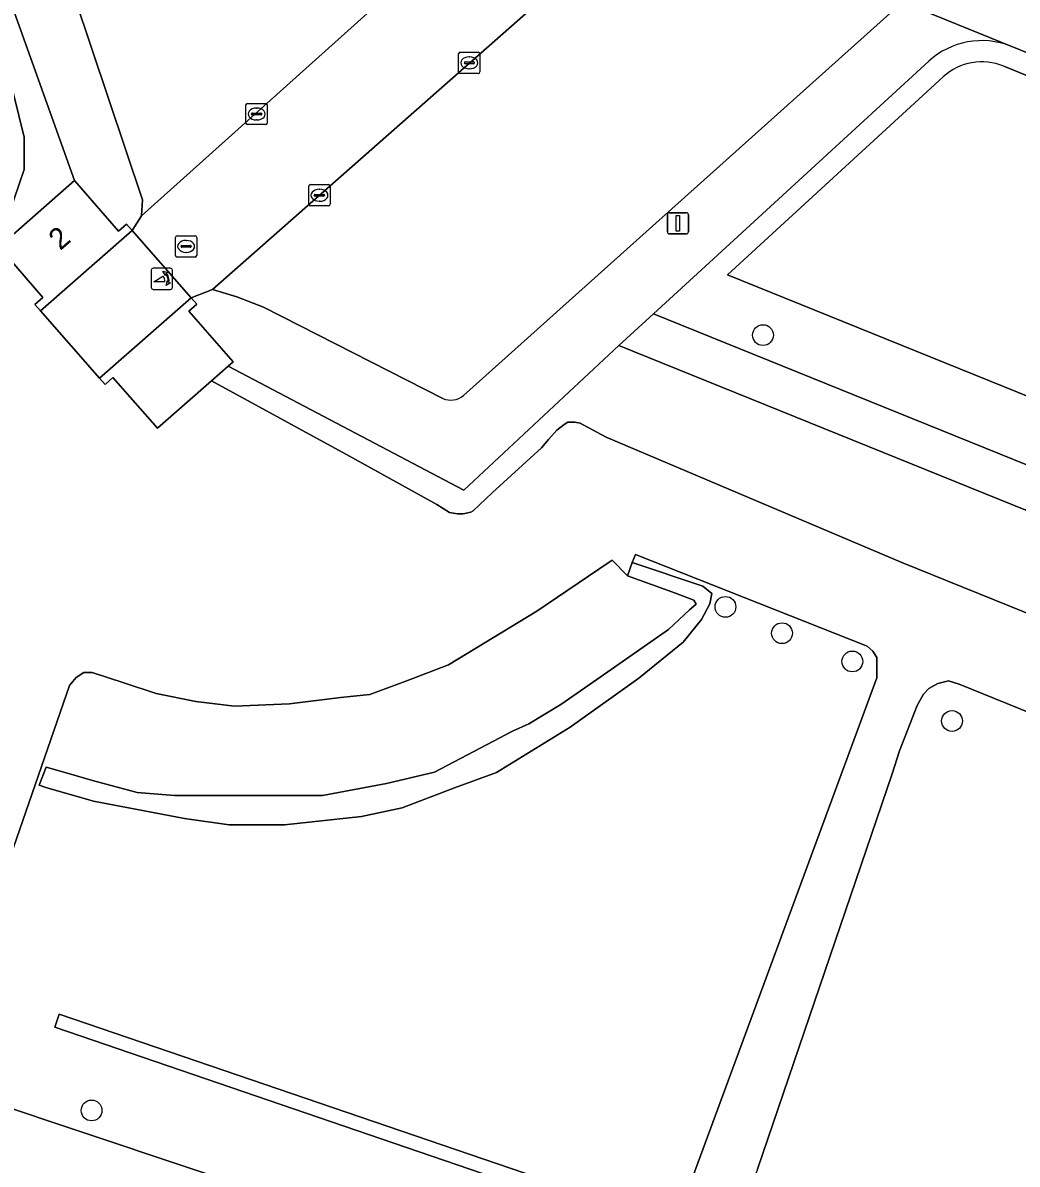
# Model space of a CAD drawing. Extents: x 163008 to 163854, y 382777 to 383982.
# Drawn here: x 163505.8 to 163552.6, y 383061.9 to 383115.6 of the extents above; entities that cross this region are included whole.
import ezdxf

# ---------------------------------------------------------------- set-up
doc = ezdxf.new("R2010")
doc.units = 0
for name, color, linetype in [('IMGEO_Boom', 7, 'Continuous'), ('IMGEO_Groenvoorziening', 7, 'Continuous'), ('IMGEO_Haag', 7, 'Continuous'), ('IMGEO_Hek', 7, 'Continuous'), ('IMGEO_Kolk', 7, 'Continuous'), ('IMGEO_Lichtmast', 7, 'Continuous'), ('IMGEO_Pand', 7, 'Continuous'), ('IMGEO_Pand_nummerreeks', 7, 'Continuous'), ('IMGEO_Parkeervlak_open', 7, 'Continuous'), ('IMGEO_Poller', 7, 'Continuous'), ('IMGEO_Rijbaan_lokaal_open', 7, 'Continuous'), ('IMGEO_Rioolput', 7, 'Continuous'), ('IMGEO_Voetpad_gesloten', 7, 'Continuous'), ('IMGEO_Voetpad_open', 7, 'Continuous')]:
    doc.layers.add(name, color=color, linetype=linetype)

msp = doc.modelspace()

# ---------------------------------------------------------------- linework, layer by layer
at = {"layer": 'IMGEO_Boom'}
for centre in [(163540.595, 383100.95), (163538.829, 383088.158), (163541.492, 383086.92), (163544.802, 383085.591), (163549.493, 383082.788), (163508.993, 383064.457)]:
    msp.add_circle(centre, 0.489, dxfattribs=at)
at = {"layer": 'IMGEO_Groenvoorziening'}
for points in [[(163472.26, 383170.797), (163483.359, 383152.387), (163490.316, 383140.745), (163499.163, 383126.105), (163501.638, 383121.66), (163502.242, 383120.576), (163502.94, 383119.643), (163503.374, 383118.482), (163504.195, 383116.02), (163505.064, 383113.32), (163505.821, 383110.267), (163505.821, 383108.743), (163505.121, 383106.668), (163504.622, 383105.102), (163508.186, 383108.222), (163504.889, 383117.451), (163507.75, 383121.545), (163447.879, 383216.74)], [(163552.303, 383114.53), (163552.254, 383114.55)], [(163716.496, 383040.091), (163717.253, 383045.653), (163715.928, 383047.135), (163714.893, 383048.292), (163712.787, 383049.042), (163686.049, 383059.953), (163684.533, 383060.571), (163683.641, 383060.935), (163682.71, 383061.315), (163552.303, 383114.53)], [(163548.402, 383113.844), (163537.893, 383104.199), (163535.444, 383101.951), (163672.395, 383046.546)], [(163715.519, 383040.306), (163716.256, 383044.834), (163714.021, 383047.565), (163682.332, 383060.389), (163551.925, 383113.604)], [(163551.925, 383113.604), (163682.332, 383060.389), (163714.021, 383047.565), (163716.256, 383044.834), (163715.519, 383040.306)], [(163549.078, 383113.107), (163538.918, 383103.782), (163673.52, 383049.327)], [(163538.918, 383103.782), (163549.078, 383113.107)], [(163673.52, 383049.327), (163538.918, 383103.782)], [(163535.444, 383101.951), (163533.814, 383100.455), (163671.636, 383044.697), (163673.119, 383044.03), (163675.855, 383042.527), (163676.469, 383042.1), (163678.419, 383040.746), (163680.783, 383038.707), (163682.026, 383037.276), (163683.551, 383038.568), (163682.233, 383040.085)], [(163672.395, 383046.546), (163535.444, 383101.951)], [(163671.636, 383044.697), (163533.814, 383100.455), (163526.522, 383093.647), (163515.426, 383099.488), (163514.632, 383098.793), (163521.137, 383095.249), (163525.247, 383092.973), (163525.838, 383092.598), (163526.211, 383092.541), (163526.479, 383092.541), (163526.842, 383092.615), (163526.961, 383092.682), (163527.842, 383093.531), (163530.168, 383095.643), (163530.498, 383096.031), (163530.886, 383096.477), (163531.234, 383096.746), (163531.414, 383096.859), (163531.743, 383096.859), (163531.992, 383096.809), (163532.139, 383096.729), (163533.216, 383096.142), (163547.123, 383090.252), (163595.525, 383070.679)], [(163536.236, 383058.465), (163507.259, 383068.37), (163507.474, 383068.997), (163536.466, 383059.087), (163545.955, 383084.818), (163545.955, 383085.264), (163545.955, 383085.774), (163545.767, 383086.075), (163545.493, 383086.316), (163534.59, 383090.629), (163534.436, 383090.241), (163537.763, 383089.139), (163538.192, 383088.781), (163538.09, 383088.307), (163537.705, 383087.557), (163536.839, 383086.5), (163534.758, 383084.799), (163531.526, 383082.49), (163528.05, 383080.358), (163526.082, 383079.637), (163523.605, 383078.702), (163521.702, 383078.292), (163518.08, 383077.903), (163515.47, 383077.903), (163513.364, 383078.201), (163509.082, 383079.013), (163506.842, 383079.66), (163506.53, 383079.769), (163506.852, 383080.619), (163507.907, 383080.317), (163509.038, 383079.993), (163511.141, 383079.429), (163512.891, 383079.281), (163514.981, 383079.281), (163517.905, 383079.281), (163519.86, 383079.281), (163522.876, 383079.849), (163525.129, 383080.386), (163528.802, 383082.31), (163529.57, 383082.657), (163531.079, 383083.566), (163532.775, 383084.745), (163536.152, 383087.092), (163537.132, 383088.024), (163537.457, 383088.294), (163537.34, 383088.482), (163536.476, 383088.809), (163534.226, 383089.613), (163533.489, 383090.352), (163533.363, 383090.267), (163529.944, 383087.951), (163525.791, 383085.434), (163523.787, 383084.663), (163522.097, 383084.041), (163520.705, 383083.89), (163518.307, 383083.597), (163515.722, 383083.487), (163513.906, 383083.701), (163512.039, 383084.08), (163510.509, 383084.579), (163509.017, 383085.066), (163508.635, 383085.066), (163508.269, 383084.83), (163507.95, 383084.454), (163502.529, 383068.807)], [(163504.03, 383064.945), (163522.621, 383058.731)]]:
    msp.add_lwpolyline(points, dxfattribs=at)
for points in [[(163534.436, 383090.241), (163534.226, 383089.613), (163536.476, 383088.809), (163537.34, 383088.482), (163537.457, 383088.294), (163537.132, 383088.024), (163536.152, 383087.092), (163532.775, 383084.745), (163531.079, 383083.566), (163529.57, 383082.657), (163528.802, 383082.31), (163525.129, 383080.386), (163522.876, 383079.849), (163519.86, 383079.281), (163517.905, 383079.281), (163514.981, 383079.281), (163512.891, 383079.281), (163511.141, 383079.429), (163509.038, 383079.993), (163507.907, 383080.317), (163506.852, 383080.619), (163506.53, 383079.769), (163506.842, 383079.66), (163509.082, 383079.013), (163513.364, 383078.201), (163515.47, 383077.903), (163518.08, 383077.903), (163521.702, 383078.292), (163523.605, 383078.702), (163526.082, 383079.637), (163528.05, 383080.358), (163531.526, 383082.49), (163534.758, 383084.799), (163536.839, 383086.5), (163537.705, 383087.557), (163538.09, 383088.307), (163538.192, 383088.781), (163537.763, 383089.139)], [(163547.02, 383081.384), (163546.673, 383080.294), (163540.33, 383061.689), (163539.081, 383058.231), (163572.325, 383046.79), (163572.711, 383047.998), (163579.758, 383068.217), (163580.638, 383070.701), (163580.512, 383071.408), (163580.28, 383072.028), (163579.921, 383072.377), (163575.785, 383073.992), (163549.831, 383084.522), (163549.324, 383084.673), (163548.823, 383084.551), (163548.394, 383084.316), (163548.147, 383084.045), (163547.849, 383083.514)], [(163536.236, 383058.465), (163536.466, 383059.087), (163507.474, 383068.997), (163507.259, 383068.37)]]:
    msp.add_lwpolyline(points, close=True, dxfattribs=at)
for centre, radius, start, end in [((163550.892, 383111.121), 3.689, 68.3316, 132.4403), ((163550.891, 383111.122), 2.689, 67.3933, 132.4113), ((163550.891, 383111.122), 2.689, 67.3933, 132.4113)]:
    msp.add_arc(centre, radius, start, end, dxfattribs=at)
at = {"layer": 'IMGEO_Haag'}
for points in [[(163534.226, 383089.613), (163536.476, 383088.809), (163537.34, 383088.482), (163537.457, 383088.294), (163537.132, 383088.024), (163536.152, 383087.092), (163532.775, 383084.745), (163531.079, 383083.566), (163529.57, 383082.657), (163528.802, 383082.31), (163525.129, 383080.386), (163522.876, 383079.849), (163519.86, 383079.281), (163517.905, 383079.281), (163514.981, 383079.281), (163512.891, 383079.281), (163511.141, 383079.429), (163509.038, 383079.993), (163507.907, 383080.317), (163506.852, 383080.619), (163506.53, 383079.769), (163506.842, 383079.66), (163509.082, 383079.013), (163513.364, 383078.201), (163515.47, 383077.903), (163518.08, 383077.903), (163521.702, 383078.292), (163523.605, 383078.702), (163526.082, 383079.637), (163528.05, 383080.358), (163531.526, 383082.49), (163534.758, 383084.799), (163536.839, 383086.5), (163537.705, 383087.557), (163538.09, 383088.307), (163538.192, 383088.781), (163537.763, 383089.139), (163534.436, 383090.241)], [(163536.236, 383058.465), (163536.466, 383059.087), (163507.474, 383068.997), (163507.259, 383068.37)]]:
    msp.add_lwpolyline(points, close=True, dxfattribs=at)
at = {"layer": 'IMGEO_Hek'}
msp.add_lwpolyline([(163533.814, 383100.455), (163671.636, 383044.697), (163673.119, 383044.03), (163675.855, 383042.527), (163676.469, 383042.1)], dxfattribs=at)
at = {"layer": 'IMGEO_Kolk'}
for p, q in [((163526.27, 383113.337), (163526.27, 383114.189)), ((163526.345, 383114.263), (163527.197, 383114.263)), ((163527.271, 383114.189), (163527.271, 383113.337)), ((163526.529, 383113.757), (163526.529, 383113.769)), ((163526.967, 383113.72), (163526.569, 383113.72)), ((163526.572, 383113.806), (163526.97, 383113.806)), ((163526.758, 383114.043), (163526.783, 383114.043)), ((163527.013, 383113.769), (163527.013, 383113.757)), ((163527.197, 383113.263), (163526.345, 383113.263)), ((163526.781, 383113.483), (163526.756, 383113.483)), ((163516.26, 383110.93), (163516.26, 383111.782)), ((163516.335, 383111.856), (163517.187, 383111.856)), ((163516.748, 383111.636), (163516.773, 383111.636)), ((163517.261, 383111.782), (163517.261, 383110.93)), ((163516.519, 383111.35), (163516.519, 383111.362)), ((163516.957, 383111.313), (163516.559, 383111.313)), ((163516.562, 383111.399), (163516.96, 383111.399)), ((163516.771, 383111.076), (163516.746, 383111.076)), ((163517.003, 383111.362), (163517.003, 383111.35)), ((163517.187, 383110.856), (163516.335, 383110.856)), ((163519.217, 383107.106), (163519.217, 383107.958)), ((163519.292, 383108.032), (163520.144, 383108.032)), ((163519.705, 383107.812), (163519.73, 383107.812)), ((163520.218, 383107.958), (163520.218, 383107.106)), ((163519.476, 383107.526), (163519.476, 383107.538)), ((163519.914, 383107.489), (163519.516, 383107.489)), ((163519.519, 383107.575), (163519.917, 383107.575)), ((163519.728, 383107.252), (163519.703, 383107.252)), ((163519.96, 383107.538), (163519.96, 383107.526)), ((163520.144, 383107.032), (163519.292, 383107.032))]:
    msp.add_line(p, q, dxfattribs=at)
for points in [[(163526.27, 383113.337), (163526.27, 383114.189)], [(163526.345, 383114.263), (163527.197, 383114.263)], [(163527.271, 383114.189), (163527.271, 383113.337)], [(163527.197, 383113.263), (163526.345, 383113.263)], [(163516.26, 383110.93), (163516.26, 383111.782)], [(163516.335, 383111.856), (163517.187, 383111.856)], [(163517.261, 383111.782), (163517.261, 383110.93)], [(163517.187, 383110.856), (163516.335, 383110.856)], [(163519.217, 383107.106), (163519.217, 383107.958)], [(163519.292, 383108.032), (163520.144, 383108.032)], [(163520.218, 383107.958), (163520.218, 383107.106)], [(163520.144, 383107.032), (163519.292, 383107.032)]]:
    msp.add_lwpolyline(points, dxfattribs=at)
for centre, radius, start, end in [((163526.347, 383114.187), 0.0765, 91.552, 178.448), ((163526.347, 383114.187), 0.0765, 91.552, 178.448), ((163527.195, 383114.187), 0.0765, 1.552, 88.448), ((163527.195, 383114.187), 0.0765, 1.552, 88.448), ((163526.569, 383113.766), 0.0403, 85.8775, 175.7526), ((163526.566, 383113.756), 0.0366, 178.938, 274.7102), ((163526.97, 383113.763), 0.043, 264.8664, 352.4533), ((163526.974, 383113.768), 0.0386, 1.7309, 96.639), ((163526.347, 383113.339), 0.0765, 181.552, 268.448), ((163526.347, 383113.339), 0.0765, 181.552, 268.448), ((163527.195, 383113.339), 0.0765, 271.552, 358.448), ((163527.195, 383113.339), 0.0765, 271.552, 358.448), ((163516.337, 383111.78), 0.0765, 91.552, 178.448), ((163516.337, 383111.78), 0.0765, 91.552, 178.448), ((163517.185, 383111.78), 0.0765, 1.552, 88.448), ((163517.185, 383111.78), 0.0765, 1.552, 88.448), ((163516.337, 383110.932), 0.0765, 181.552, 268.448), ((163516.337, 383110.932), 0.0765, 181.552, 268.448), ((163516.559, 383111.359), 0.0403, 85.8775, 175.7526), ((163516.556, 383111.349), 0.0366, 178.938, 274.7102), ((163516.96, 383111.356), 0.043, 264.8664, 352.4533), ((163516.964, 383111.361), 0.0386, 1.7309, 96.639), ((163517.185, 383110.932), 0.0765, 271.552, 358.448), ((163517.185, 383110.932), 0.0765, 271.552, 358.448), ((163519.294, 383107.956), 0.0765, 91.552, 178.448), ((163519.294, 383107.956), 0.0765, 91.552, 178.448), ((163520.142, 383107.956), 0.0765, 1.552, 88.448), ((163520.142, 383107.956), 0.0765, 1.552, 88.448), ((163519.516, 383107.535), 0.0403, 85.8775, 175.7526), ((163519.513, 383107.525), 0.0366, 178.938, 274.7102), ((163519.917, 383107.532), 0.043, 264.8664, 352.4533), ((163519.921, 383107.537), 0.0386, 1.7309, 96.639), ((163519.294, 383107.108), 0.0765, 181.552, 268.448), ((163519.294, 383107.108), 0.0765, 181.552, 268.448), ((163520.142, 383107.108), 0.0765, 271.552, 358.448), ((163520.142, 383107.108), 0.0765, 271.552, 358.448)]:
    msp.add_arc(centre, radius, start, end, dxfattribs=at)
for centre, major_axis, ratio, start_param, end_param in [((163526.757, 383113.763), (-0.387, 0.002), 0.722429, 4.712389, 7.853982), ((163526.782, 383113.763), (-0.39, 0.002), 0.717154, 1.570796, 4.712389), ((163516.747, 383111.356), (-0.387, 0.002), 0.722429, 4.712389, 7.853982), ((163516.772, 383111.356), (-0.39, 0.002), 0.717154, 1.570796, 4.712389), ((163519.704, 383107.532), (-0.387, 0.002), 0.722429, 4.712389, 7.853982), ((163519.729, 383107.532), (-0.39, 0.002), 0.717154, 1.570796, 4.712389)]:
    msp.add_ellipse(centre, major_axis=major_axis, ratio=ratio, start_param=start_param, end_param=end_param, dxfattribs=at)
at = {"layer": 'IMGEO_Lichtmast'}
for p, q in [((163536.195, 383106.711), (163536.985, 383106.711)), ((163536.985, 383106.711), (163536.195, 383106.711)), ((163536.095, 383105.811), (163536.095, 383106.611)), ((163536.095, 383106.611), (163536.095, 383105.811)), ((163537.085, 383106.611), (163537.085, 383105.811)), ((163537.085, 383105.811), (163537.085, 383106.611)), ((163536.985, 383105.711), (163536.195, 383105.711)), ((163536.195, 383105.711), (163536.985, 383105.711))]:
    msp.add_line(p, q, dxfattribs=at)
msp.add_lwpolyline([(163536.515, 383106.586), (163536.665, 383106.586), (163536.665, 383105.836), (163536.515, 383105.836), (163536.515, 383106.586)], dxfattribs=at)
for centre, start, end in [((163536.195, 383106.611), 90, 180), ((163536.195, 383106.611), 90, 180), ((163536.985, 383106.611), 0, 90), ((163536.985, 383106.611), 360, 90), ((163536.195, 383105.811), 180, 270), ((163536.195, 383105.811), 180, 270), ((163536.985, 383105.811), 270, 0), ((163536.985, 383105.811), 270, 0)]:
    msp.add_arc(centre, 0.1, start, end, dxfattribs=at)
at = {"layer": 'IMGEO_Pand'}
for points in [[(163510.906, 383105.872), (163510.643, 383106.173), (163510.267, 383105.844), (163508.186, 383108.222), (163504.622, 383105.102), (163506.703, 383102.724), (163506.327, 383102.395), (163506.59, 383102.095)], [(163513.565, 383102.073), (163513.942, 383102.403), (163513.678, 383102.704), (163509.362, 383098.927), (163509.626, 383098.625), (163510.001, 383098.953), (163512.089, 383096.567), (163514.632, 383098.793), (163515.426, 383099.488), (163515.653, 383099.687)]]:
    msp.add_lwpolyline(points, close=True, dxfattribs=at)
at = {"layer": 'IMGEO_Parkeervlak_open'}
for points in [[(163536.52, 383122.346), (163514.687, 383103.101), (163515.836, 383102.746), (163517.083, 383102.262), (163525.53, 383097.973)], [(163508.207, 383116.831), (163511.385, 383107.322), (163511.348, 383106.559), (163526.519, 383120.183)], [(163526.498, 383098.114), (163547.165, 383116.627)]]:
    msp.add_lwpolyline(points, dxfattribs=at)
msp.add_arc((163525.908, 383098.77), 0.882, 244.6173, 311.9577, dxfattribs=at)
at = {"layer": 'IMGEO_Poller'}
for p, q in [((163511.802, 383104.004), (163511.802, 383103.197)), ((163511.802, 383104.004), (163511.802, 383103.197)), ((163512.704, 383104.099), (163511.896, 383104.099)), ((163512.704, 383104.099), (163511.896, 383104.099)), ((163512.798, 383103.197), (163512.798, 383104.004)), ((163512.798, 383103.197), (163512.798, 383104.004)), ((163511.896, 383103.102), (163512.704, 383103.102)), ((163511.896, 383103.102), (163512.704, 383103.102))]:
    msp.add_line(p, q, dxfattribs=at)
for points in [[(163512.481, 383103.828), (163512.469, 383103.755), (163512.344, 383103.96)], [(163512.344, 383103.96), (163512.575, 383103.894), (163512.504, 383103.862)], [(163512.437, 383103.455), (163511.924, 383103.455), (163512.354, 383103.73)], [(163512.497, 383103.283), (163512.563, 383103.514), (163512.593, 383103.446)], [(163512.629, 383103.419), (163512.701, 383103.408), (163512.497, 383103.283)]]:
    msp.add_lwpolyline(points, dxfattribs=at)
for centre, radius, start, end in [((163511.896, 383104.004), 0.0946, 90, 180), ((163511.896, 383104.004), 0.0946, 90, 180), ((163512.704, 383104.004), 0.0946, 0, 90), ((163512.704, 383104.004), 0.0946, 0, 90), ((163512.109, 383103.505), 0.332, 351.3247, 42.4854), ((163512.123, 383103.515), 0.476, 351.7527, 41.1691), ((163512.123, 383103.515), 0.516, 349.3569, 42.2912), ((163511.896, 383103.197), 0.0946, 180, 270), ((163511.896, 383103.197), 0.0946, 180, 270), ((163512.704, 383103.197), 0.0946, 270, 0), ((163512.704, 383103.197), 0.0946, 270, 0)]:
    msp.add_arc(centre, radius, start, end, dxfattribs=at)
at = {"layer": 'IMGEO_Rijbaan_lokaal_open'}
msp.add_lwpolyline([(163526.519, 383120.183), (163511.348, 383106.559), (163510.906, 383105.872), (163513.678, 383102.704), (163514.687, 383103.101), (163536.52, 383122.346)], dxfattribs=at)
msp.add_lwpolyline([(163513.678, 383102.704), (163510.906, 383105.872), (163506.59, 383102.095), (163509.362, 383098.927)], close=True, dxfattribs=at)
at = {"layer": 'IMGEO_Rioolput'}
for p, q in [((163512.943, 383104.699), (163512.943, 383105.551)), ((163513.018, 383105.625), (163513.87, 383105.625)), ((163513.944, 383105.551), (163513.944, 383104.699)), ((163513.202, 383105.119), (163513.202, 383105.131)), ((163513.64, 383105.082), (163513.242, 383105.082)), ((163513.245, 383105.168), (163513.643, 383105.168)), ((163513.431, 383105.405), (163513.456, 383105.405)), ((163513.686, 383105.131), (163513.686, 383105.119)), ((163513.87, 383104.625), (163513.018, 383104.625)), ((163513.454, 383104.845), (163513.429, 383104.845))]:
    msp.add_line(p, q, dxfattribs=at)
for points in [[(163512.943, 383104.699), (163512.943, 383105.551)], [(163513.018, 383105.625), (163513.87, 383105.625)], [(163513.944, 383105.551), (163513.944, 383104.699)], [(163513.87, 383104.625), (163513.018, 383104.625)]]:
    msp.add_lwpolyline(points, dxfattribs=at)
for centre, radius, start, end in [((163513.02, 383105.549), 0.0765, 91.552, 178.448), ((163513.02, 383105.549), 0.0765, 91.552, 178.448), ((163513.868, 383105.549), 0.0765, 1.552, 88.448), ((163513.868, 383105.549), 0.0765, 1.552, 88.448), ((163513.242, 383105.128), 0.0403, 85.8775, 175.7526), ((163513.239, 383105.118), 0.0366, 178.938, 274.7102), ((163513.643, 383105.125), 0.043, 264.8664, 352.4533), ((163513.647, 383105.13), 0.0386, 1.7309, 96.639), ((163513.02, 383104.701), 0.0765, 181.552, 268.448), ((163513.02, 383104.701), 0.0765, 181.552, 268.448), ((163513.868, 383104.701), 0.0765, 271.552, 358.448), ((163513.868, 383104.701), 0.0765, 271.552, 358.448)]:
    msp.add_arc(centre, radius, start, end, dxfattribs=at)
for centre, major_axis, ratio, start_param, end_param in [((163513.43, 383105.125), (-0.387, 0.002), 0.722429, 4.712389, 7.853982), ((163513.455, 383105.125), (-0.39, 0.002), 0.717154, 1.570796, 4.712389)]:
    msp.add_ellipse(centre, major_axis=major_axis, ratio=ratio, start_param=start_param, end_param=end_param, dxfattribs=at)
at = {"layer": 'IMGEO_Voetpad_gesloten'}
for points in [[(163505.121, 383106.668), (163505.821, 383108.743), (163505.821, 383110.267), (163505.064, 383113.32)], [(163595.525, 383070.679), (163547.123, 383090.252), (163533.216, 383096.142), (163532.139, 383096.729), (163531.992, 383096.809), (163531.743, 383096.859), (163531.414, 383096.859), (163531.234, 383096.746), (163530.886, 383096.477), (163530.498, 383096.031), (163530.168, 383095.643), (163527.842, 383093.531), (163526.961, 383092.682), (163526.842, 383092.615), (163526.479, 383092.541), (163526.211, 383092.541), (163525.838, 383092.598), (163525.247, 383092.973), (163521.137, 383095.249), (163514.632, 383098.793), (163512.089, 383096.567), (163510.001, 383098.953), (163509.626, 383098.625), (163509.362, 383098.927), (163506.59, 383102.095), (163506.327, 383102.395), (163506.703, 383102.724), (163504.622, 383105.102)], [(163502.529, 383068.807), (163507.95, 383084.454), (163508.269, 383084.83), (163508.635, 383085.066), (163509.017, 383085.066), (163510.509, 383084.579), (163512.039, 383084.08), (163513.906, 383083.701), (163515.722, 383083.487), (163518.307, 383083.597), (163520.705, 383083.89), (163522.097, 383084.041), (163523.787, 383084.663), (163525.791, 383085.434), (163529.944, 383087.951), (163533.363, 383090.267), (163533.489, 383090.352), (163534.226, 383089.613), (163534.436, 383090.241), (163534.59, 383090.629), (163545.493, 383086.316), (163545.767, 383086.075), (163545.955, 383085.774), (163545.955, 383085.264), (163545.955, 383084.818), (163536.466, 383059.087)], [(163540.33, 383061.689), (163546.673, 383080.294), (163547.02, 383081.384), (163547.849, 383083.514), (163548.147, 383084.045), (163548.394, 383084.316), (163548.823, 383084.551), (163549.324, 383084.673), (163549.831, 383084.522), (163575.785, 383073.992), (163579.921, 383072.377), (163580.28, 383072.028), (163580.512, 383071.408), (163580.638, 383070.701), (163579.758, 383068.217), (163572.711, 383047.998)], [(163522.621, 383058.731), (163504.03, 383064.945)]]:
    msp.add_lwpolyline(points, dxfattribs=at)
at = {"layer": 'IMGEO_Voetpad_open'}
for points in [[(163535.001, 383208.772), (163533.604, 383203.137), (163533.593, 383203.106), (163523.594, 383135.914), (163523.381, 383135.495), (163518.36, 383131.075), (163517.084, 383129.951), (163514.914, 383128.02), (163509.255, 383122.906), (163507.75, 383121.545), (163504.889, 383117.451), (163508.186, 383108.222), (163510.267, 383105.844), (163510.643, 383106.173), (163510.906, 383105.872), (163511.348, 383106.559), (163511.385, 383107.322), (163508.207, 383116.831)], [(163554.966, 383119.373), (163552.953, 383119.796), (163551.454, 383119.671), (163550.032, 383119.196), (163547.165, 383116.627), (163552.254, 383114.55), (163552.303, 383114.53), (163682.71, 383061.315), (163683.641, 383060.935), (163684.533, 383060.571), (163686.049, 383059.953), (163712.787, 383049.042), (163714.893, 383048.292), (163715.928, 383047.135), (163716.385, 383050.818), (163715.856, 383050.902), (163714.179, 383051.656), (163686.887, 383062.727)], [(163552.254, 383114.55), (163547.165, 383116.627), (163526.498, 383098.114)], [(163533.814, 383100.455), (163535.444, 383101.951), (163537.893, 383104.199), (163548.402, 383113.844)], [(163525.53, 383097.973), (163517.083, 383102.262), (163515.836, 383102.746), (163514.687, 383103.101), (163513.678, 383102.704), (163513.942, 383102.403), (163513.565, 383102.073), (163515.653, 383099.687), (163515.426, 383099.488), (163526.522, 383093.647), (163533.814, 383100.455)]]:
    msp.add_lwpolyline(points, dxfattribs=at)
for centre, radius, start, end in [((163550.892, 383111.121), 3.689, 68.3316, 132.4403), ((163525.908, 383098.77), 0.882, 244.6173, 311.9577)]:
    msp.add_arc(centre, radius, start, end, dxfattribs=at)

# ---------------------------------------------------------------- texts
at = {"layer": 'IMGEO_Pand_nummerreeks'}
msp.add_text('2', height=1, rotation=40.9894, dxfattribs=at).set_placement((163507.516, 383104.901))

doc.saveas('drawing.dxf')
